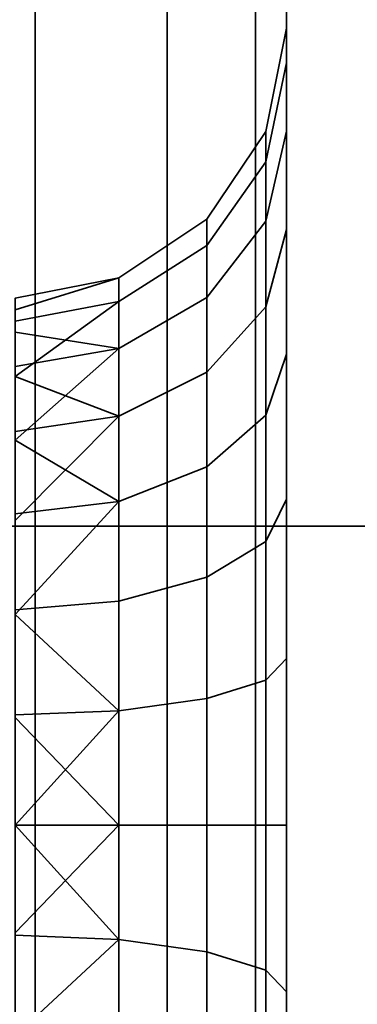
# Model space of a CAD drawing. Header units: millimetres. Extents: x -603 to 3703, y -120 to 249.
# Tile 267 of 656: x 435.03 to 437.52, y -33.52 to -26.27. Entities that reach past the tile are written whole.
import ezdxf

# ---------------------------------------------------------------- set-up
doc = ezdxf.new("R2010")
doc.units = ezdxf.units.MM
doc.layers.add('151', color=7, linetype='Continuous', true_color=0xffffff)

# ---------------------------------------------------------------- blocks, each defined once
blk = doc.blocks.new('UG_SURFACE_001')
at = {"layer": '151', "color": 252, "linetype": 'Continuous', "lineweight": 35}
for points in [[(602.5, -30, 2213.0001), (602.5, 229.8, 2213.0001), (-602.5, 229.8, 2213.0001), (-602.5, -30, 2213.0001)], [(-452.5, -30, 2063), (-452.5, 229.8, 2063), (452.5, 229.8, 2063), (452.5, -30, 2063)], [(602.5, -30, 2213.0001), (-602.5, -30, 2213.0001), (-452.5, -30, 2063), (452.5, -30, 2063)]]:
    blk.add_3dface(points, dxfattribs=at)
blk = doc.blocks.new('UG_SURFACE_032')
at = {"layer": '151', "color": 252, "linetype": 'Continuous', "lineweight": 35}
for points in [[(435.1481, -19.5, 1708.2283), (435.1481, -45.5, 1708.2283), (434, -45.5, 1707.9999), (434, -19.5, 1707.9999)], [(434, -19.5, 1852), (434, -45.5, 1852), (435.1481, -45.5, 1851.7716), (435.1481, -19.5, 1851.7716)], [(436.1213, -19.5, 1708.8786), (436.1213, -45.5, 1708.8786), (435.1481, -45.5, 1708.2283), (435.1481, -19.5, 1708.2283)], [(435.1481, -19.5, 1851.7716), (435.1481, -45.5, 1851.7716), (436.1213, -45.5, 1851.1213), (436.1213, -19.5, 1851.1213)], [(436.7716, -19.5, 1709.852), (436.7716, -45.5, 1709.852), (436.1213, -45.5, 1708.8786), (436.1213, -19.5, 1708.8786)], [(436.1213, -19.5, 1851.1213), (436.1213, -45.5, 1851.1213), (436.7716, -45.5, 1850.1481), (436.7716, -19.5, 1850.1481)], [(437, -19.5, 1711), (437, -45.5, 1711), (436.7716, -45.5, 1709.852), (436.7716, -19.5, 1709.852)], [(436.7716, -19.5, 1850.1481), (436.7716, -45.5, 1850.1481), (437, -45.5, 1849), (437, -19.5, 1849)], [(437, -19.5, 1849), (437, -30.9733, 1729.771), (437, -28.7321, 1728.7732)], [(437, -19.5, 1711), (437, -26.3323, 1724.6168), (437, -26.5888, 1722.1768)], [(437, -28.7321, 1728.7732), (437, -27.0905, 1726.95), (437, -19.5, 1849)], [(437, -19.5, 1849), (437, -27.0905, 1838.95), (437, -26.3323, 1836.6168)], [(437, -19.5, 1849), (437, -30.9733, 1841.7711), (437, -28.7321, 1840.7732)], [(437, -27.0905, 1726.95), (437, -26.3323, 1724.6168), (437, -19.5, 1711), (437, -19.5, 1849)], [(437, -28.7321, 1840.7732), (437, -27.0905, 1838.95), (437, -19.5, 1849)], [(437, -26.3323, 1836.6168), (437, -33.4267, 1729.771), (437, -30.9733, 1729.771), (437, -19.5, 1849)], [(437, -19.5, 1849), (437, -45.5, 1849), (437, -33.4267, 1841.7711), (437, -30.9733, 1841.7711)], [(437, -45.5, 1711), (437, -19.5, 1711), (437, -32.2, 1718.1), (437, -34.5997, 1718.61)], [(437, -19.5, 1711), (437, -27.8154, 1720.0521), (437, -29.8003, 1718.61)], [(437, -26.5888, 1722.1768), (437, -27.8154, 1720.0521), (437, -19.5, 1711)], [(437, -29.8003, 1718.61), (437, -32.2, 1718.1), (437, -19.5, 1711)], [(436.8477, -27.7533, 1726.5673), (436.8477, -27.0935, 1724.5367), (437, -26.3323, 1724.6168), (437, -27.0905, 1726.95)], [(436.8477, -27.0935, 1724.5367), (436.8477, -27.3167, 1722.4133), (437, -26.5888, 1722.1768), (437, -26.3323, 1724.6168)], [(436.8477, -27.7533, 1838.5674), (436.8477, -27.0935, 1836.5368), (437, -26.3323, 1836.6168), (437, -27.0905, 1838.95)], [(436.8477, -27.0935, 1836.5368), (436.8477, -27.3167, 1834.4133), (437, -26.5888, 1834.1768), (437, -26.3323, 1836.6168)], [(437, -35.6679, 1728.7732), (437, -33.4267, 1729.771), (437, -26.3323, 1836.6168), (437, -26.5888, 1834.1768)], [(436.8477, -27.3167, 1722.4133), (436.8477, -28.3842, 1720.5642), (437, -27.8154, 1720.0521), (437, -26.5888, 1722.1768)], [(436.8477, -27.3167, 1834.4133), (436.8477, -28.3842, 1832.5642), (437, -27.8154, 1832.0521), (437, -26.5888, 1834.1768)], [(437, -26.5888, 1834.1768), (437, -37.3095, 1726.95), (437, -35.6679, 1728.7732)], [(437, -26.5888, 1834.1768), (437, -27.8154, 1832.0521), (437, -37.3095, 1726.95)], [(436.4142, -28.3152, 1726.2429), (436.4142, -27.7388, 1724.4689), (436.8477, -27.0935, 1724.5367), (436.8477, -27.7533, 1726.5673)], [(436.4142, -27.7388, 1724.4689), (436.4142, -27.9338, 1722.6138), (436.8477, -27.3167, 1722.4133), (436.8477, -27.0935, 1724.5367)], [(436.4142, -28.3152, 1838.2429), (436.4142, -27.7388, 1836.4689), (436.8477, -27.0935, 1836.5368), (436.8477, -27.7533, 1838.5674)], [(436.4142, -27.7388, 1836.4689), (436.4142, -27.9338, 1834.6138), (436.8477, -27.3167, 1834.4133), (436.8477, -27.0935, 1836.5368)], [(436.8477, -29.1819, 1728.1541), (436.8477, -27.7533, 1726.5673), (437, -27.0905, 1726.95), (437, -28.7321, 1728.7732)], [(436.8477, -29.1819, 1840.1541), (436.8477, -27.7533, 1838.5674), (437, -27.0905, 1838.95), (437, -28.7321, 1840.7732)], [(436.4142, -27.9338, 1722.6138), (436.4142, -28.8664, 1720.9984), (436.8477, -28.3842, 1720.5642), (436.8477, -27.3167, 1722.4133)], [(436.4142, -27.9338, 1834.6138), (436.4142, -28.8664, 1832.9984), (436.8477, -28.3842, 1832.5642), (436.8477, -27.3167, 1834.4133)], [(435.7654, -28.6907, 1726.0262), (435.7654, -28.17, 1724.4235), (436.4142, -27.7388, 1724.4689), (436.4142, -28.3152, 1726.2429)], [(435.7654, -28.17, 1724.4235), (435.7654, -28.3461, 1722.7478), (436.4142, -27.9338, 1722.6138), (436.4142, -27.7388, 1724.4689)], [(435.7654, -28.6907, 1838.0262), (435.7654, -28.17, 1836.4235), (436.4142, -27.7388, 1836.4689), (436.4142, -28.3152, 1838.2429)], [(435.7654, -28.17, 1836.4235), (435.7654, -28.3461, 1834.7478), (436.4142, -27.9338, 1834.6138), (436.4142, -27.7388, 1836.4689)], [(436.4142, -29.5633, 1727.6291), (436.4142, -28.3152, 1726.2429), (436.8477, -27.7533, 1726.5673), (436.8477, -29.1819, 1728.1541)], [(436.4142, -29.5633, 1839.6291), (436.4142, -28.3152, 1838.2429), (436.8477, -27.7533, 1838.5674), (436.8477, -29.1819, 1840.1541)], [(436.8477, -28.3842, 1720.5642), (436.8477, -30.1116, 1719.3093), (437, -29.8003, 1718.61), (437, -27.8154, 1720.0521)], [(436.8477, -28.3842, 1832.5642), (436.8477, -30.1116, 1831.3093), (437, -29.8003, 1830.61), (437, -27.8154, 1832.0521)], [(437, -27.8154, 1832.0521), (437, -38.0677, 1724.6168), (437, -37.3095, 1726.95)], [(437, -38.0677, 1724.6168), (437, -27.8154, 1832.0521), (437, -29.8003, 1830.61)], [(435.7654, -28.3461, 1722.7478), (435.7654, -29.1886, 1721.2886), (436.4142, -28.8664, 1720.9984), (436.4142, -27.9338, 1722.6138)], [(435.7654, -28.3461, 1834.7478), (435.7654, -29.1886, 1833.2886), (436.4142, -28.8664, 1832.9984), (436.4142, -27.9338, 1834.6138)], [(435.7654, -28.17, 1724.4235), (435, -28.3214, 1724.4077), (435, -28.4061, 1723.6012)], [(435, -28.5719, 1725.1788), (435, -28.3214, 1724.4077), (435.7654, -28.17, 1724.4235), (435.7654, -28.6907, 1726.0262)], [(435, -28.4061, 1723.6012), (435, -28.4909, 1722.7949), (435.7654, -28.3461, 1722.7478), (435.7654, -28.17, 1724.4235)], [(435.7654, -28.17, 1836.4235), (435, -28.3214, 1836.4077), (435, -28.4061, 1835.6012)], [(435, -28.5719, 1837.1788), (435, -28.3214, 1836.4077), (435.7654, -28.17, 1836.4235), (435.7654, -28.6907, 1838.0262)], [(435, -28.4061, 1835.6012), (435, -28.4909, 1834.7949), (435.7654, -28.3461, 1834.7478), (435.7654, -28.17, 1836.4235)], [(435.7654, -29.8182, 1727.2784), (435.7654, -28.6907, 1726.0262), (436.4142, -28.3152, 1726.2429), (436.4142, -29.5633, 1727.6291)], [(435.7654, -29.8182, 1839.2783), (435.7654, -28.6907, 1838.0262), (436.4142, -28.3152, 1838.2429), (436.4142, -29.5633, 1839.6291)], [(435.7654, -28.3461, 1722.7478), (435, -28.4909, 1722.7949), (435, -28.8963, 1722.0926)], [(435, -28.8963, 1722.0926), (435, -29.3017, 1721.3904), (435.7654, -29.1886, 1721.2886), (435.7654, -28.3461, 1722.7478)], [(435.7654, -28.3461, 1834.7478), (435, -28.4909, 1834.7949), (435, -28.8963, 1834.0926)], [(435, -28.8963, 1834.0926), (435, -29.3017, 1833.3904), (435.7654, -29.1886, 1833.2886), (435.7654, -28.3461, 1834.7478)], [(436.4142, -28.8664, 1720.9984), (436.4142, -30.3755, 1719.902), (436.8477, -30.1116, 1719.3093), (436.8477, -28.3842, 1720.5642)], [(436.4142, -28.8664, 1832.9984), (436.4142, -30.3755, 1831.902), (436.8477, -30.1116, 1831.3093), (436.8477, -28.3842, 1832.5642)], [(435.7654, -28.6907, 1726.0262), (435, -28.8225, 1725.95), (435, -28.5719, 1725.1788)], [(435.7654, -28.6907, 1838.0262), (435, -28.8225, 1837.95), (435, -28.5719, 1837.1788)], [(435, -29.3651, 1726.5526), (435, -28.8225, 1725.95), (435.7654, -28.6907, 1726.0262), (435.7654, -29.8182, 1727.2784)], [(435, -29.3651, 1838.5526), (435, -28.8225, 1837.95), (435.7654, -28.6907, 1838.0262), (435.7654, -29.8182, 1839.2783)], [(436.8477, -31.1325, 1729.0224), (436.8477, -29.1819, 1728.1541), (437, -28.7321, 1728.7732), (437, -30.9733, 1729.771)], [(436.8477, -31.1325, 1841.0224), (436.8477, -29.1819, 1840.1541), (437, -28.7321, 1840.7732), (437, -30.9733, 1841.7711)], [(435.7654, -29.1886, 1721.2886), (435.7654, -30.5518, 1720.2981), (436.4142, -30.3755, 1719.902), (436.4142, -28.8664, 1720.9984)], [(435.7654, -29.1886, 1833.2886), (435.7654, -30.5518, 1832.298), (436.4142, -30.3755, 1831.902), (436.4142, -28.8664, 1832.9984)], [(435.7654, -29.1886, 1721.2886), (435, -29.3017, 1721.3904), (435, -29.9577, 1720.9138)], [(435, -29.9577, 1720.9138), (435, -30.6137, 1720.4372), (435.7654, -30.5518, 1720.2981), (435.7654, -29.1886, 1721.2886)], [(435.7654, -29.1886, 1833.2886), (435, -29.3017, 1833.3904), (435, -29.9577, 1832.9138)], [(435, -29.9577, 1832.9138), (435, -30.6137, 1832.4372), (435.7654, -30.5518, 1832.298), (435.7654, -29.1886, 1833.2886)], [(436.4142, -31.2674, 1728.3877), (436.4142, -29.5633, 1727.6291), (436.8477, -29.1819, 1728.1541), (436.8477, -31.1325, 1729.0224)], [(436.4142, -31.2674, 1840.3877), (436.4142, -29.5633, 1839.6291), (436.8477, -29.1819, 1840.1541), (436.8477, -31.1325, 1841.0224)], [(435.7654, -29.8182, 1727.2784), (435, -29.9076, 1727.1552), (435, -29.3651, 1726.5526)], [(435.7654, -29.8182, 1839.2783), (435, -29.9076, 1839.1552), (435, -29.3651, 1838.5526)], [(435.7654, -31.3575, 1727.9637), (435.7654, -29.8182, 1727.2784), (436.4142, -29.5633, 1727.6291), (436.4142, -31.2674, 1728.3877)], [(435.7654, -31.3575, 1839.9637), (435.7654, -29.8182, 1839.2783), (436.4142, -29.5633, 1839.6291), (436.4142, -31.2674, 1840.3877)], [(435.7654, -29.8182, 1727.2784), (435.7654, -31.3575, 1727.9637), (435, -31.3891, 1727.8148), (435, -30.6484, 1727.4849)], [(435, -30.6484, 1727.4849), (435, -29.9076, 1727.1552), (435.7654, -29.8182, 1727.2784)], [(435.7654, -29.8182, 1839.2783), (435.7654, -31.3575, 1839.9637), (435, -31.3891, 1839.8148), (435, -30.6484, 1839.4849)], [(435, -30.6484, 1839.4849), (435, -29.9076, 1839.1552), (435.7654, -29.8182, 1839.2783)], [(436.8477, -30.1116, 1719.3093), (436.8477, -32.2, 1718.8654), (437, -32.2, 1718.1), (437, -29.8003, 1718.61)], [(436.8477, -30.1116, 1831.3093), (436.8477, -32.2, 1830.8654), (437, -32.2, 1830.1001), (437, -29.8003, 1830.61)], [(437, -29.8003, 1830.61), (437, -32.2, 1830.1001), (437, -38.0677, 1724.6168)], [(436.4142, -30.3755, 1719.902), (436.4142, -32.2, 1719.5143), (436.8477, -32.2, 1718.8654), (436.8477, -30.1116, 1719.3093)], [(436.4142, -30.3755, 1831.902), (436.4142, -32.2, 1831.5142), (436.8477, -32.2, 1830.8654), (436.8477, -30.1116, 1831.3093)], [(435.7654, -30.5518, 1720.2981), (435.7654, -32.2, 1719.9478), (436.4142, -32.2, 1719.5143), (436.4142, -30.3755, 1719.902)], [(435.7654, -30.5518, 1832.298), (435.7654, -32.2, 1831.9478), (436.4142, -32.2, 1831.5142), (436.4142, -30.3755, 1831.902)], [(435.7654, -32.2, 1719.9478), (435.7654, -30.5518, 1720.2981), (435, -30.6137, 1720.4372), (435, -31.4069, 1720.2686)], [(435.7654, -32.2, 1831.9478), (435.7654, -30.5518, 1832.298), (435, -30.6137, 1832.4372), (435, -31.4069, 1832.2686)], [(436.8477, -33.2676, 1729.0224), (436.8477, -31.1325, 1729.0224), (437, -30.9733, 1729.771), (437, -33.4267, 1729.771)], [(436.8477, -33.2676, 1841.0224), (436.8477, -31.1325, 1841.0224), (437, -30.9733, 1841.7711), (437, -33.4267, 1841.7711)], [(436.4142, -33.1326, 1728.3877), (436.4142, -31.2674, 1728.3877), (436.8477, -31.1325, 1729.0224), (436.8477, -33.2676, 1729.0224)], [(436.4142, -33.1326, 1840.3877), (436.4142, -31.2674, 1840.3877), (436.8477, -31.1325, 1841.0224), (436.8477, -33.2676, 1841.0224)], [(435.7654, -33.0425, 1727.9637), (435.7654, -31.3575, 1727.9637), (436.4142, -31.2674, 1728.3877), (436.4142, -33.1326, 1728.3877)], [(435.7654, -33.0425, 1839.9637), (435.7654, -31.3575, 1839.9637), (436.4142, -31.2674, 1840.3877), (436.4142, -33.1326, 1840.3877)], [(435.7654, -31.3575, 1727.9637), (435.7654, -33.0425, 1727.9637), (435, -33.0109, 1727.8148), (435, -32.2, 1727.8148)], [(435, -32.2, 1727.8148), (435, -31.3891, 1727.8148), (435.7654, -31.3575, 1727.9637)], [(435, -32.2, 1839.8148), (435, -31.3891, 1839.8148), (435.7654, -31.3575, 1839.9637), (435.7654, -33.0425, 1839.9637)], [(435, -31.4069, 1720.2686), (435, -32.2, 1720.1), (435.7654, -32.2, 1719.9478)], [(435, -31.4069, 1832.2686), (435, -32.2, 1832.1), (435.7654, -32.2, 1831.9478)], [(435.7654, -32.2, 1719.9478), (435, -32.2, 1720.1), (435, -32.9931, 1720.2686)], [(435, -32.9931, 1720.2686), (435, -33.7863, 1720.4372), (435.7654, -33.8482, 1720.2981), (435.7654, -32.2, 1719.9478)], [(435.7654, -33.0425, 1839.9637), (435, -33.0109, 1839.8148), (435, -32.2, 1839.8148)], [(435.7654, -32.2, 1831.9478), (435, -32.2, 1832.1), (435, -32.9931, 1832.2686)], [(435, -32.9931, 1832.2686), (435, -33.7863, 1832.4372), (435.7654, -33.8482, 1832.298), (435.7654, -32.2, 1831.9478)], [(435.7654, -32.2, 1719.9478), (435.7654, -33.8482, 1720.2981), (436.4142, -34.0245, 1719.902), (436.4142, -32.2, 1719.5143)], [(435.7654, -32.2, 1831.9478), (435.7654, -33.8482, 1832.298), (436.4142, -34.0245, 1831.902), (436.4142, -32.2, 1831.5142)], [(436.4142, -32.2, 1719.5143), (436.4142, -34.0245, 1719.902), (436.8477, -34.2884, 1719.3093), (436.8477, -32.2, 1718.8654)], [(436.4142, -32.2, 1831.5142), (436.4142, -34.0245, 1831.902), (436.8477, -34.2884, 1831.3093), (436.8477, -32.2, 1830.8654)], [(436.8477, -32.2, 1718.8654), (436.8477, -34.2884, 1719.3093), (437, -34.5997, 1718.61), (437, -32.2, 1718.1)], [(436.8477, -32.2, 1830.8654), (436.8477, -34.2884, 1831.3093), (437, -34.5997, 1830.61), (437, -32.2, 1830.1001)], [(437, -38.0677, 1724.6168), (437, -32.2, 1830.1001), (437, -34.5997, 1830.61), (437, -45.5, 1711)], [(435, -33.7516, 1727.4849), (435, -33.0109, 1727.8148), (435.7654, -33.0425, 1727.9637), (435.7654, -34.5818, 1727.2784)], [(435, -33.7516, 1839.4849), (435, -33.0109, 1839.8148), (435.7654, -33.0425, 1839.9637), (435.7654, -34.5818, 1839.2783)], [(435.7654, -34.5818, 1727.2784), (435.7654, -33.0425, 1727.9637), (436.4142, -33.1326, 1728.3877), (436.4142, -34.8367, 1727.6291)], [(435.7654, -34.5818, 1839.2783), (435.7654, -33.0425, 1839.9637), (436.4142, -33.1326, 1840.3877), (436.4142, -34.8367, 1839.6291)], [(436.4142, -34.8367, 1727.6291), (436.4142, -33.1326, 1728.3877), (436.8477, -33.2676, 1729.0224), (436.8477, -35.2181, 1728.1541)], [(436.4142, -34.8367, 1839.6291), (436.4142, -33.1326, 1840.3877), (436.8477, -33.2676, 1841.0224), (436.8477, -35.2181, 1840.1541)], [(436.8477, -35.2181, 1728.1541), (436.8477, -33.2676, 1729.0224), (437, -33.4267, 1729.771), (437, -35.6679, 1728.7732)], [(436.8477, -35.2181, 1840.1541), (436.8477, -33.2676, 1841.0224), (437, -33.4267, 1841.7711), (437, -35.6679, 1840.7732)], [(437, -35.6679, 1840.7732), (437, -33.4267, 1841.7711), (437, -45.5, 1849)]]:
    blk.add_3dface(points, dxfattribs=at)
blk = doc.blocks.new('UG_SURFACE_044')
at = {"layer": '151', "color": 252, "linetype": 'Continuous', "lineweight": 35}
for points in [[(435.1481, -19.5, 273.2283), (435.1481, -45.5, 273.2283), (434, -45.5, 273), (434, -19.5, 273)], [(434, -19.5, 417), (434, -45.5, 417), (435.1481, -45.5, 416.7717), (435.1481, -19.5, 416.7717)], [(436.1213, -19.5, 273.8787), (436.1213, -45.5, 273.8787), (435.1481, -45.5, 273.2283), (435.1481, -19.5, 273.2283)], [(435.1481, -19.5, 416.7717), (435.1481, -45.5, 416.7717), (436.1213, -45.5, 416.1213), (436.1213, -19.5, 416.1213)], [(436.7716, -19.5, 274.8519), (436.7716, -45.5, 274.8519), (436.1213, -45.5, 273.8787), (436.1213, -19.5, 273.8787)], [(436.1213, -19.5, 416.1213), (436.1213, -45.5, 416.1213), (436.7716, -45.5, 415.148), (436.7716, -19.5, 415.148)], [(437, -19.5, 276), (437, -45.5, 276), (436.7716, -45.5, 274.8519), (436.7716, -19.5, 274.8519)], [(436.7716, -19.5, 415.148), (436.7716, -45.5, 415.148), (437, -45.5, 414), (437, -19.5, 414)], [(437, -19.5, 414), (437, -28.7321, 405.7732), (437, -27.0905, 403.95)], [(437, -19.5, 414), (437, -45.5, 414), (437, -33.4267, 406.7711), (437, -30.9733, 406.7711)], [(437, -27.0905, 291.95), (437, -26.3323, 289.6167), (437, -19.5, 276), (437, -29.8003, 395.6101)], [(437, -27.0905, 403.95), (437, -26.3323, 401.6167), (437, -19.5, 414)], [(437, -30.9733, 406.7711), (437, -28.7321, 405.7732), (437, -19.5, 414)], [(437, -19.5, 276), (437, -26.5888, 287.1768), (437, -27.8154, 285.0521)], [(437, -19.5, 276), (437, -26.5888, 399.1768), (437, -27.8154, 397.0521)], [(437, -26.3323, 289.6167), (437, -26.5888, 287.1768), (437, -19.5, 276)], [(437, -26.3323, 401.6167), (437, -26.5888, 399.1768), (437, -19.5, 276), (437, -19.5, 414)], [(437, -27.8154, 285.0521), (437, -29.8003, 283.6101), (437, -19.5, 276)], [(437, -27.8154, 397.0521), (437, -29.8003, 395.6101), (437, -19.5, 276)], [(437, -45.5, 276), (437, -19.5, 276), (437, -32.2, 283.1), (437, -34.5997, 283.6101)], [(437, -29.8003, 283.6101), (437, -32.2, 283.1), (437, -19.5, 276)], [(436.8477, -27.7533, 291.5673), (436.8477, -27.0935, 289.5367), (437, -26.3323, 289.6167), (437, -27.0905, 291.95)], [(436.8477, -27.0935, 289.5367), (436.8477, -27.3167, 287.4133), (437, -26.5888, 287.1768), (437, -26.3323, 289.6167)], [(436.8477, -27.7533, 403.5673), (436.8477, -27.0935, 401.5367), (437, -26.3323, 401.6167), (437, -27.0905, 403.95)], [(436.8477, -27.0935, 401.5367), (436.8477, -27.3167, 399.4133), (437, -26.5888, 399.1768), (437, -26.3323, 401.6167)], [(436.8477, -27.3167, 287.4133), (436.8477, -28.3842, 285.5643), (437, -27.8154, 285.0521), (437, -26.5888, 287.1768)], [(436.8477, -27.3167, 399.4133), (436.8477, -28.3842, 397.5643), (437, -27.8154, 397.0521), (437, -26.5888, 399.1768)], [(436.4142, -28.3152, 291.2429), (436.4142, -27.7388, 289.4689), (436.8477, -27.0935, 289.5367), (436.8477, -27.7533, 291.5673)], [(436.4142, -27.7388, 289.4689), (436.4142, -27.9338, 287.6138), (436.8477, -27.3167, 287.4133), (436.8477, -27.0935, 289.5367)], [(436.4142, -28.3152, 403.2429), (436.4142, -27.7388, 401.4689), (436.8477, -27.0935, 401.5367), (436.8477, -27.7533, 403.5673)], [(436.4142, -27.7388, 401.4689), (436.4142, -27.9338, 399.6138), (436.8477, -27.3167, 399.4133), (436.8477, -27.0935, 401.5367)], [(436.8477, -29.1819, 293.154), (436.8477, -27.7533, 291.5673), (437, -27.0905, 291.95), (437, -28.7321, 293.7732)], [(436.8477, -29.1819, 405.154), (436.8477, -27.7533, 403.5673), (437, -27.0905, 403.95), (437, -28.7321, 405.7732)], [(437, -29.8003, 395.6101), (437, -28.7321, 293.7732), (437, -27.0905, 291.95)], [(436.4142, -27.9338, 287.6138), (436.4142, -28.8664, 285.9984), (436.8477, -28.3842, 285.5643), (436.8477, -27.3167, 287.4133)], [(436.4142, -27.9338, 399.6138), (436.4142, -28.8664, 397.9984), (436.8477, -28.3842, 397.5643), (436.8477, -27.3167, 399.4133)], [(435.7654, -28.6907, 291.0261), (435.7654, -28.17, 289.4236), (436.4142, -27.7388, 289.4689), (436.4142, -28.3152, 291.2429)], [(435.7654, -28.17, 289.4236), (435.7654, -28.3461, 287.7478), (436.4142, -27.9338, 287.6138), (436.4142, -27.7388, 289.4689)], [(435.7654, -28.6907, 403.0261), (435.7654, -28.17, 401.4236), (436.4142, -27.7388, 401.4689), (436.4142, -28.3152, 403.2429)], [(435.7654, -28.17, 401.4236), (435.7654, -28.3461, 399.7478), (436.4142, -27.9338, 399.6138), (436.4142, -27.7388, 401.4689)], [(436.4142, -29.5633, 292.6291), (436.4142, -28.3152, 291.2429), (436.8477, -27.7533, 291.5673), (436.8477, -29.1819, 293.154)], [(436.4142, -29.5633, 404.6291), (436.4142, -28.3152, 403.2429), (436.8477, -27.7533, 403.5673), (436.8477, -29.1819, 405.154)], [(436.8477, -28.3842, 285.5643), (436.8477, -30.1116, 284.3093), (437, -29.8003, 283.6101), (437, -27.8154, 285.0521)], [(436.8477, -28.3842, 397.5643), (436.8477, -30.1116, 396.3093), (437, -29.8003, 395.6101), (437, -27.8154, 397.0521)], [(435.7654, -28.3461, 287.7478), (435.7654, -29.1886, 286.2885), (436.4142, -28.8664, 285.9984), (436.4142, -27.9338, 287.6138)], [(435.7654, -28.3461, 399.7478), (435.7654, -29.1886, 398.2885), (436.4142, -28.8664, 397.9984), (436.4142, -27.9338, 399.6138)], [(435.7654, -28.17, 289.4236), (435, -28.3214, 289.4077), (435, -28.4061, 288.6012)], [(435, -28.5719, 290.1788), (435, -28.3214, 289.4077), (435.7654, -28.17, 289.4236), (435.7654, -28.6907, 291.0261)], [(435, -28.4061, 288.6012), (435, -28.4909, 287.7948), (435.7654, -28.3461, 287.7478), (435.7654, -28.17, 289.4236)], [(435.7654, -28.17, 401.4236), (435, -28.3214, 401.4077), (435, -28.4061, 400.6012)], [(435, -28.5719, 402.1788), (435, -28.3214, 401.4077), (435.7654, -28.17, 401.4236), (435.7654, -28.6907, 403.0261)], [(435, -28.4061, 400.6012), (435, -28.4909, 399.7948), (435.7654, -28.3461, 399.7478), (435.7654, -28.17, 401.4236)], [(435.7654, -29.8182, 292.2783), (435.7654, -28.6907, 291.0261), (436.4142, -28.3152, 291.2429), (436.4142, -29.5633, 292.6291)], [(435.7654, -29.8182, 404.2783), (435.7654, -28.6907, 403.0261), (436.4142, -28.3152, 403.2429), (436.4142, -29.5633, 404.6291)], [(435.7654, -29.1886, 286.2885), (435.7654, -28.3461, 287.7478), (435, -28.4909, 287.7948), (435, -28.8963, 287.0926)], [(435.7654, -29.1886, 398.2885), (435.7654, -28.3461, 399.7478), (435, -28.4909, 399.7948), (435, -28.8963, 399.0926)], [(436.4142, -28.8664, 285.9984), (436.4142, -30.3755, 284.902), (436.8477, -30.1116, 284.3093), (436.8477, -28.3842, 285.5643)], [(436.4142, -28.8664, 397.9984), (436.4142, -30.3755, 396.902), (436.8477, -30.1116, 396.3093), (436.8477, -28.3842, 397.5643)], [(435.7654, -28.6907, 291.0261), (435, -28.8225, 290.95), (435, -28.5719, 290.1788)], [(435.7654, -28.6907, 403.0261), (435, -28.8225, 402.95), (435, -28.5719, 402.1788)], [(435.7654, -28.6907, 291.0261), (435.7654, -29.8182, 292.2783), (435, -29.9076, 292.1552), (435, -29.3651, 291.5526)], [(435, -29.3651, 291.5526), (435, -28.8225, 290.95), (435.7654, -28.6907, 291.0261)], [(435.7654, -28.6907, 403.0261), (435.7654, -29.8182, 404.2783), (435, -29.9076, 404.1552), (435, -29.3651, 403.5526)], [(435, -29.3651, 403.5526), (435, -28.8225, 402.95), (435.7654, -28.6907, 403.0261)], [(436.8477, -31.1325, 294.0224), (436.8477, -29.1819, 293.154), (437, -28.7321, 293.7732), (437, -30.9733, 294.7711)], [(436.8477, -31.1325, 406.0224), (436.8477, -29.1819, 405.154), (437, -28.7321, 405.7732), (437, -30.9733, 406.7711)], [(437, -30.9733, 294.7711), (437, -28.7321, 293.7732), (437, -29.8003, 395.6101)], [(435, -28.8963, 287.0926), (435, -29.3017, 286.3904), (435.7654, -29.1886, 286.2885)], [(435, -28.8963, 399.0926), (435, -29.3017, 398.3904), (435.7654, -29.1886, 398.2885)], [(435.7654, -29.1886, 286.2885), (435.7654, -30.5518, 285.2981), (436.4142, -30.3755, 284.902), (436.4142, -28.8664, 285.9984)], [(435.7654, -29.1886, 398.2885), (435.7654, -30.5518, 397.2981), (436.4142, -30.3755, 396.902), (436.4142, -28.8664, 397.9984)], [(435.7654, -29.1886, 286.2885), (435, -29.3017, 286.3904), (435, -29.9577, 285.9138)], [(435, -29.9577, 285.9138), (435, -30.6137, 285.4372), (435.7654, -30.5518, 285.2981), (435.7654, -29.1886, 286.2885)], [(435.7654, -29.1886, 398.2885), (435, -29.3017, 398.3904), (435, -29.9577, 397.9138)], [(435, -29.9577, 397.9138), (435, -30.6137, 397.4372), (435.7654, -30.5518, 397.2981), (435.7654, -29.1886, 398.2885)], [(436.4142, -31.2674, 293.3878), (436.4142, -29.5633, 292.6291), (436.8477, -29.1819, 293.154), (436.8477, -31.1325, 294.0224)], [(436.4142, -31.2674, 405.3878), (436.4142, -29.5633, 404.6291), (436.8477, -29.1819, 405.154), (436.8477, -31.1325, 406.0224)], [(435.7654, -31.3575, 292.9637), (435.7654, -29.8182, 292.2783), (436.4142, -29.5633, 292.6291), (436.4142, -31.2674, 293.3878)], [(435.7654, -31.3575, 404.9637), (435.7654, -29.8182, 404.2783), (436.4142, -29.5633, 404.6291), (436.4142, -31.2674, 405.3878)], [(435, -30.6484, 292.485), (435, -29.9076, 292.1552), (435.7654, -29.8182, 292.2783), (435.7654, -31.3575, 292.9637)], [(435, -30.6484, 404.485), (435, -29.9076, 404.1552), (435.7654, -29.8182, 404.2783), (435.7654, -31.3575, 404.9637)], [(436.8477, -30.1116, 284.3093), (436.8477, -32.2, 283.8654), (437, -32.2, 283.1), (437, -29.8003, 283.6101)], [(436.8477, -30.1116, 396.3093), (436.8477, -32.2, 395.8654), (437, -32.2, 395.1), (437, -29.8003, 395.6101)], [(437, -29.8003, 395.6101), (437, -32.2, 395.1), (437, -33.4267, 294.7711), (437, -30.9733, 294.7711)], [(436.4142, -30.3755, 284.902), (436.4142, -32.2, 284.5142), (436.8477, -32.2, 283.8654), (436.8477, -30.1116, 284.3093)], [(436.4142, -30.3755, 396.902), (436.4142, -32.2, 396.5142), (436.8477, -32.2, 395.8654), (436.8477, -30.1116, 396.3093)], [(435.7654, -30.5518, 285.2981), (435.7654, -32.2, 284.9478), (436.4142, -32.2, 284.5142), (436.4142, -30.3755, 284.902)], [(435.7654, -30.5518, 397.2981), (435.7654, -32.2, 396.9478), (436.4142, -32.2, 396.5142), (436.4142, -30.3755, 396.902)], [(435.7654, -32.2, 284.9478), (435.7654, -30.5518, 285.2981), (435, -30.6137, 285.4372), (435, -31.4069, 285.2686)], [(435.7654, -32.2, 396.9478), (435.7654, -30.5518, 397.2981), (435, -30.6137, 397.4372), (435, -31.4069, 397.2686)], [(435.7654, -31.3575, 292.9637), (435, -31.3891, 292.8148), (435, -30.6484, 292.485)], [(435.7654, -31.3575, 404.9637), (435, -31.3891, 404.8148), (435, -30.6484, 404.485)], [(436.8477, -33.2676, 294.0224), (436.8477, -31.1325, 294.0224), (437, -30.9733, 294.7711), (437, -33.4267, 294.7711)], [(436.8477, -33.2676, 406.0224), (436.8477, -31.1325, 406.0224), (437, -30.9733, 406.7711), (437, -33.4267, 406.7711)], [(436.4142, -33.1326, 293.3878), (436.4142, -31.2674, 293.3878), (436.8477, -31.1325, 294.0224), (436.8477, -33.2676, 294.0224)], [(436.4142, -33.1326, 405.3878), (436.4142, -31.2674, 405.3878), (436.8477, -31.1325, 406.0224), (436.8477, -33.2676, 406.0224)], [(435.7654, -33.0425, 292.9637), (435.7654, -31.3575, 292.9637), (436.4142, -31.2674, 293.3878), (436.4142, -33.1326, 293.3878)], [(435.7654, -33.0425, 404.9637), (435.7654, -31.3575, 404.9637), (436.4142, -31.2674, 405.3878), (436.4142, -33.1326, 405.3878)], [(435.7654, -31.3575, 292.9637), (435.7654, -33.0425, 292.9637), (435, -33.0109, 292.8148), (435, -32.2, 292.8148)], [(435, -32.2, 292.8148), (435, -31.3891, 292.8148), (435.7654, -31.3575, 292.9637)], [(435, -32.2, 404.8148), (435, -31.3891, 404.8148), (435.7654, -31.3575, 404.9637), (435.7654, -33.0425, 404.9637)], [(435, -31.4069, 285.2686), (435, -32.2, 285.1), (435.7654, -32.2, 284.9478)], [(435, -31.4069, 397.2686), (435, -32.2, 397.1), (435.7654, -32.2, 396.9478)], [(435.7654, -32.2, 284.9478), (435, -32.2, 285.1), (435, -32.9931, 285.2686)], [(435, -32.9931, 285.2686), (435, -33.7863, 285.4372), (435.7654, -33.8482, 285.2981), (435.7654, -32.2, 284.9478)], [(435.7654, -33.0425, 404.9637), (435, -33.0109, 404.8148), (435, -32.2, 404.8148)], [(435.7654, -32.2, 396.9478), (435, -32.2, 397.1), (435, -32.9931, 397.2686)], [(435, -32.9931, 397.2686), (435, -33.7863, 397.4372), (435.7654, -33.8482, 397.2981), (435.7654, -32.2, 396.9478)], [(435.7654, -32.2, 284.9478), (435.7654, -33.8482, 285.2981), (436.4142, -34.0245, 284.902), (436.4142, -32.2, 284.5142)], [(435.7654, -32.2, 396.9478), (435.7654, -33.8482, 397.2981), (436.4142, -34.0245, 396.902), (436.4142, -32.2, 396.5142)], [(436.4142, -32.2, 284.5142), (436.4142, -34.0245, 284.902), (436.8477, -34.2884, 284.3093), (436.8477, -32.2, 283.8654)], [(436.4142, -32.2, 396.5142), (436.4142, -34.0245, 396.902), (436.8477, -34.2884, 396.3093), (436.8477, -32.2, 395.8654)], [(436.8477, -32.2, 283.8654), (436.8477, -34.2884, 284.3093), (437, -34.5997, 283.6101), (437, -32.2, 283.1)], [(436.8477, -32.2, 395.8654), (436.8477, -34.2884, 396.3093), (437, -34.5997, 395.6101), (437, -32.2, 395.1)], [(437, -32.2, 395.1), (437, -35.6679, 293.7732), (437, -33.4267, 294.7711)], [(437, -32.2, 395.1), (437, -38.0677, 289.6167), (437, -37.3095, 291.95)], [(437, -37.3095, 291.95), (437, -35.6679, 293.7732), (437, -32.2, 395.1)], [(437, -38.0677, 289.6167), (437, -32.2, 395.1), (437, -34.5997, 395.6101), (437, -45.5, 276)], [(435, -33.7516, 292.485), (435, -33.0109, 292.8148), (435.7654, -33.0425, 292.9637)], [(435, -33.7516, 404.485), (435, -33.0109, 404.8148), (435.7654, -33.0425, 404.9637)], [(435.7654, -33.0425, 292.9637), (435.7654, -34.5818, 292.2783), (435, -34.4924, 292.1552), (435, -33.7516, 292.485)], [(435.7654, -33.0425, 404.9637), (435.7654, -34.5818, 404.2783), (435, -34.4924, 404.1552), (435, -33.7516, 404.485)], [(435.7654, -34.5818, 292.2783), (435.7654, -33.0425, 292.9637), (436.4142, -33.1326, 293.3878), (436.4142, -34.8367, 292.6291)], [(435.7654, -34.5818, 404.2783), (435.7654, -33.0425, 404.9637), (436.4142, -33.1326, 405.3878), (436.4142, -34.8367, 404.6291)], [(436.4142, -34.8367, 292.6291), (436.4142, -33.1326, 293.3878), (436.8477, -33.2676, 294.0224), (436.8477, -35.2181, 293.154)], [(436.4142, -34.8367, 404.6291), (436.4142, -33.1326, 405.3878), (436.8477, -33.2676, 406.0224), (436.8477, -35.2181, 405.154)], [(436.8477, -35.2181, 293.154), (436.8477, -33.2676, 294.0224), (437, -33.4267, 294.7711), (437, -35.6679, 293.7732)], [(436.8477, -35.2181, 405.154), (436.8477, -33.2676, 406.0224), (437, -33.4267, 406.7711), (437, -35.6679, 405.7732)], [(437, -45.5, 414), (437, -35.6679, 405.7732), (437, -33.4267, 406.7711)]]:
    blk.add_3dface(points, dxfattribs=at)
blk = doc.blocks.new('UG_SURFACE_078')
at = {"layer": '151', "color": 252, "linetype": 'Continuous', "lineweight": 35}
for points in [[(-467.5, -30, 2076), (467.5, -30, 2076), (466, -30, 2074.5001), (-466, -30, 2074.5001)], [(-467.5, -30, 2076), (-467.5, -46.92, 2076), (467.5, -46.92, 2076), (467.5, -30, 2076)], [(-466, -30, 2074.5001), (466, -30, 2074.5001), (466, -46.92, 2074.5001), (-466, -46.92, 2074.5001)]]:
    blk.add_3dface(points, dxfattribs=at)

msp = doc.modelspace()

# ---------------------------------------------------------------- linework, layer by layer
at = {"layer": '151', "color": 252, "linetype": 'Continuous', "lineweight": -3, "true_color": 0x939598}
for p, q in [((437, -45.5, 1711), (437, -19.5, 1711)), ((437, -45.5, 1849), (437, -19.5, 1849)), ((437, -45.5, 414), (437, -19.5, 414)), ((437, -45.5, 276), (437, -19.5, 276)), ((-602.5, -30, 2213), (602.5, -30, 2213)), ((467.5, -30, 2076), (-467.5, -30, 2076)), ((466, -30, 2074.5), (-466, -30, 2074.5)), ((452.5, -30, 2063), (-452.5, -30, 2063))]:
    msp.add_line(p, q, dxfattribs=at)
at = {"layer": '151', "color": 252, "linetype": 'Continuous', "lineweight": -3, "true_color": 0x939598, "extrusion": (-1, 0, 0)}
for centre in [(32.2, 1724, -437), (32.2, 1836, -437), (32.2, 401, -437), (32.2, 289, -437)]:
    msp.add_circle(centre, 5.9, dxfattribs=at)

# ---------------------------------------------------------------- block references
at = {"layer": '151', "color": 252, "linetype": 'Continuous', "lineweight": -3, "true_color": 0x939598}
for name in ['UG_SURFACE_001', 'UG_SURFACE_078', 'UG_SURFACE_032', 'UG_SURFACE_044']:
    msp.add_blockref(name, (0, 0), dxfattribs=at)

doc.saveas('drawing.dxf')
